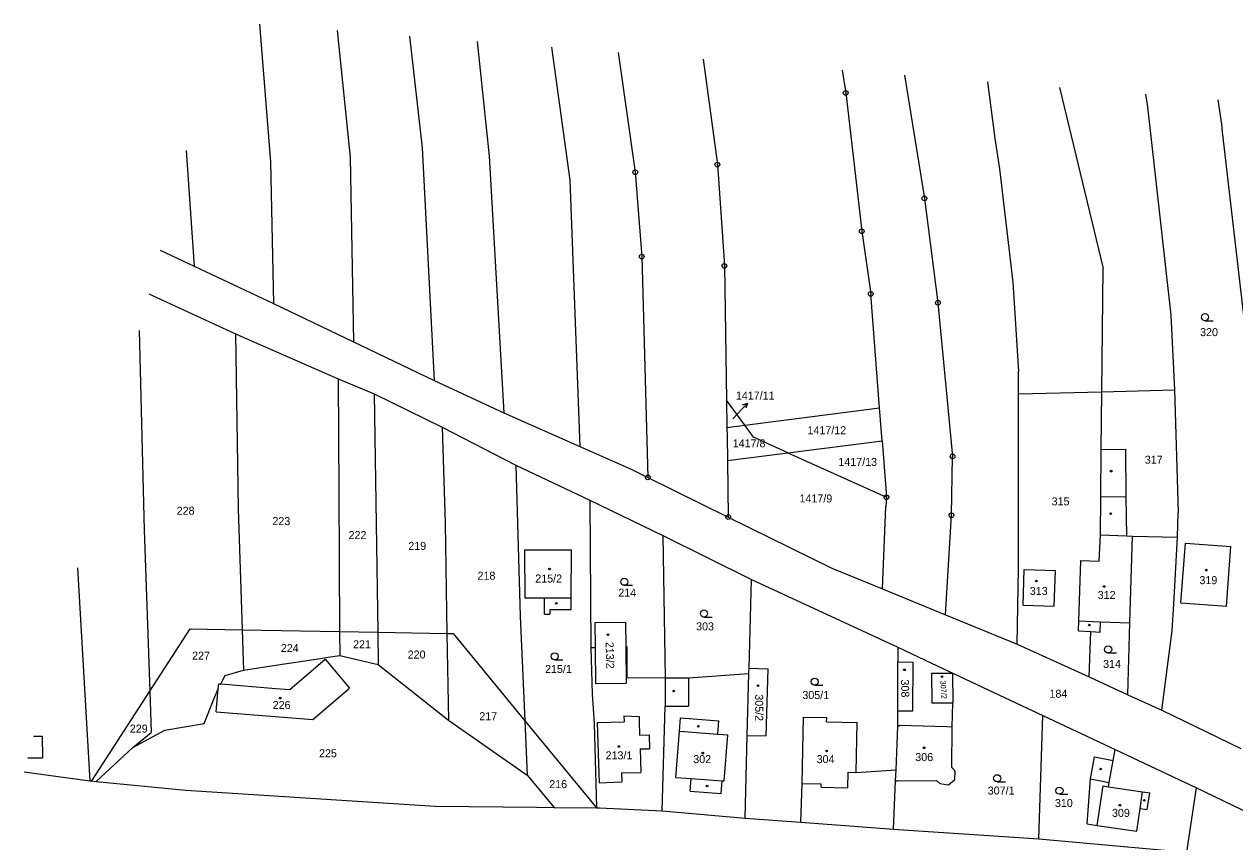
# Model space of a CAD drawing. Extents: x -779596 to -776743, y -1030330 to -1024513.
# Drawn here: x -778442.7 to -778185.6, y -1024686.7 to -1024513 of the extents above; entities that cross this region are included whole.
import ezdxf

# ---------------------------------------------------------------- set-up
doc = ezdxf.new("R2010")
doc.units = 0
for name, color, linetype in [('hranice parcel', 7, 'Continuous'), ('hranice vnitřní', 7, 'Continuous'), ('kultura', 7, 'Continuous'), ('Kód', 7, 'Continuous'), ('č_ parcel šipka', 7, 'Continuous'), ('č_pacel stav_', 7, 'Continuous'), ('č_parcel poz_', 7, 'Continuous')]:
    doc.layers.add(name, color=color, linetype=linetype)

msp = doc.modelspace()

# ---------------------------------------------------------------- linework, layer by layer
at = {"layer": 'hranice parcel'}
for points in [[(-778392.705, -1024513.045), (-778390.39, -1024542.29)], [(-778376.231, -1024514.347), (-778373.47, -1024541.31)], [(-778360.847, -1024515.563), (-778358.14, -1024539.32)], [(-778346.499, -1024516.698), (-778343.96, -1024541.08)], [(-778330.665, -1024517.95), (-778326.79, -1024546.19)], [(-778316.531, -1024519.067), (-778312.92, -1024544.48)], [(-778298.455, -1024520.496), (-778295.47, -1024542.88)], [(-778268.983, -1024522.826), (-778268.21, -1024527.64)], [(-778255.691, -1024523.877), (-778251.5, -1024550.07)], [(-778238.107, -1024525.268), (-778236.5, -1024537.3)], [(-778222.76, -1024526.481), (-778220.29, -1024536.78)], [(-778268.21, -1024527.64), (-778264.81, -1024557.02)], [(-778204.502, -1024527.925), (-778204.18, -1024530.11)], [(-778189.161, -1024529.137), (-778188.41, -1024534.26)], [(-778204.18, -1024530.11), (-778203.49, -1024536.23)], [(-778188.41, -1024534.26), (-778188.22, -1024535.94)], [(-778220.29, -1024536.78), (-778213.54, -1024564.92)], [(-778203.49, -1024536.23), (-778199.13, -1024574.86)], [(-778188.22, -1024535.94), (-778183.2, -1024579.2)], [(-778358.14, -1024539.32), (-778355.63, -1024588.71)], [(-778236.5, -1024537.3), (-778235.57, -1024543.74)], [(-778408.287, -1024539.875), (-778406.63, -1024564.47)], [(-778390.39, -1024542.29), (-778389.76, -1024572.36)], [(-778373.47, -1024541.31), (-778372.78, -1024580.53)], [(-778343.96, -1024541.08), (-778340.79, -1024595.63)], [(-778312.92, -1024544.48), (-778311.52, -1024562.41)], [(-778295.47, -1024542.88), (-778293.97, -1024564.41)], [(-778235.57, -1024543.74), (-778232.74, -1024567.87)], [(-778326.79, -1024546.19), (-778324.68, -1024602.76)], [(-778251.5, -1024550.07), (-778248.62, -1024572.23)], [(-778264.81, -1024557.02), (-778262.89, -1024570.33)], [(-778413.816, -1024561.081), (-778406.63, -1024564.47)], [(-778311.52, -1024562.41), (-778310.23, -1024609.34)], [(-778406.63, -1024564.47), (-778389.76, -1024572.36)], [(-778293.97, -1024564.41), (-778293.53, -1024592.92)], [(-778213.8, -1024591.11), (-778213.54, -1024564.92)], [(-778232.74, -1024567.87), (-778231.48, -1024586.81)], [(-778416.221, -1024570.306), (-778397.8, -1024578.83)], [(-778261.03, -1024594.54), (-778262.89, -1024570.33)], [(-778389.76, -1024572.36), (-778372.78, -1024580.53)], [(-778248.62, -1024572.23), (-778245.52, -1024604.88)], [(-778199.13, -1024574.86), (-778198.39, -1024590.74)], [(-778418.257, -1024578.115), (-778417.19, -1024620.46)], [(-778397.8, -1024578.83), (-778375.98, -1024588.38)], [(-778397.8, -1024578.83), (-778397.23, -1024616.03)], [(-778372.78, -1024580.53), (-778355.63, -1024588.71)], [(-778375.98, -1024588.38), (-778368.34, -1024591.54)], [(-778375.98, -1024588.38), (-778375.88, -1024612.38)], [(-778231.49, -1024591.54), (-778231.48, -1024586.81)], [(-778355.63, -1024588.71), (-778340.79, -1024595.63)], [(-778231.49, -1024591.54), (-778213.8, -1024591.11)], [(-778213.92, -1024603.42), (-778213.8, -1024591.11)], [(-778213.8, -1024591.11), (-778198.39, -1024590.74)], [(-778198.39, -1024590.74), (-778197.61, -1024616.77)], [(-778368.34, -1024591.54), (-778353.89, -1024598.64)], [(-778368.34, -1024591.54), (-778367.58, -1024642.22)], [(-778293.53, -1024592.92), (-778293.44, -1024598.71)], [(-778289.65, -1024598.22), (-778293.53, -1024592.92)], [(-778231.52, -1024628.69), (-778231.49, -1024591.54)], [(-778340.79, -1024595.63), (-778324.68, -1024602.76)], [(-778289.65, -1024598.22), (-778261.03, -1024594.54)], [(-778260.49, -1024601.52), (-778261.03, -1024594.54)], [(-778353.89, -1024598.64), (-778353.31, -1024619.12)], [(-778353.89, -1024598.64), (-778338.28, -1024606.71)], [(-778293.44, -1024598.71), (-778289.65, -1024598.22)], [(-778293.44, -1024598.71), (-778293.41, -1024600.68)], [(-778287.78, -1024600.77), (-778289.65, -1024598.22)], [(-778293.41, -1024600.68), (-778293.34, -1024605.71)], [(-778280.48, -1024604.07), (-778287.78, -1024600.77)], [(-778324.68, -1024602.76), (-778313.75, -1024607.6)], [(-778280.48, -1024604.07), (-778260.49, -1024601.52)], [(-778260.49, -1024601.52), (-778259.57, -1024613.53)], [(-778214.01, -1024613.48), (-778213.92, -1024603.42)], [(-778213.92, -1024603.42), (-778208.8, -1024603.35)], [(-778208.8, -1024603.35), (-778208.67, -1024613.39)], [(-778293.34, -1024605.71), (-778280.48, -1024604.07)], [(-778293.34, -1024605.71), (-778293.15, -1024617.76)], [(-778280.48, -1024604.07), (-778259.57, -1024613.53)], [(-778245.75, -1024617.35), (-778245.52, -1024604.88)], [(-778338.28, -1024606.71), (-778337.36, -1024638.78)], [(-778338.28, -1024606.71), (-778322.59, -1024614.13)], [(-778313.75, -1024607.6), (-778310.23, -1024609.34)], [(-778310.23, -1024609.34), (-778293.15, -1024617.76)], [(-778375.88, -1024612.38), (-778375.71, -1024642.07)], [(-778322.59, -1024614.13), (-778322.31, -1024645.48)], [(-778322.59, -1024614.13), (-778307.02, -1024621.63)], [(-778259.57, -1024613.53), (-778259.66, -1024615.51)], [(-778214.08, -1024621.53), (-778214.01, -1024613.48)], [(-778208.67, -1024613.39), (-778208.56, -1024621.75)], [(-778397.23, -1024616.03), (-778396.38, -1024641.7)], [(-778260.41, -1024633.02), (-778259.66, -1024615.51)], [(-778197.76, -1024622.01), (-778197.61, -1024616.77)], [(-778353.31, -1024619.12), (-778352.9, -1024642.49)], [(-778293.15, -1024617.76), (-778271.16, -1024628.6)], [(-778247, -1024638.53), (-778245.75, -1024617.35)], [(-778417.19, -1024620.46), (-778416.02, -1024654.75)], [(-778307.02, -1024621.63), (-778306.57, -1024651.92)], [(-778307.02, -1024621.63), (-778288.24, -1024631.01)], [(-778214.36, -1024627.12), (-778214.08, -1024621.53)], [(-778208.56, -1024621.75), (-778207.26, -1024621.8)], [(-778207.26, -1024621.8), (-778197.76, -1024622.01)], [(-778198.51, -1024636.22), (-778197.76, -1024622.01)], [(-778197.03, -1024635.95), (-778196.06, -1024623.28)], [(-778196.06, -1024623.28), (-778186.37, -1024624.02)], [(-778187.34, -1024636.69), (-778186.37, -1024624.02)], [(-778336.43, -1024624.71), (-778326.47, -1024624.71)], [(-778336.43, -1024624.71), (-778336.39, -1024634.9)], [(-778326.49, -1024634.94), (-778326.47, -1024624.71)], [(-778218.66, -1024639.81), (-778218.23, -1024627.01)], [(-778218.23, -1024627.01), (-778214.36, -1024627.12)], [(-778431.401, -1024628.529), (-778428.73, -1024673.75)], [(-778271.16, -1024628.6), (-778260.41, -1024633.02)], [(-778231.82, -1024644.76), (-778231.52, -1024628.69)], [(-778230.52, -1024636.48), (-778230.27, -1024628.89)], [(-778230.27, -1024628.89), (-778223.67, -1024629.11)], [(-778223.93, -1024636.7), (-778223.67, -1024629.11)], [(-778288.74, -1024649.86), (-778288.24, -1024631.01)], [(-778288.24, -1024631.01), (-778257.14, -1024645.38)], [(-778260.41, -1024633.02), (-778247, -1024638.53)], [(-778336.39, -1024634.9), (-778332.19, -1024634.92)], [(-778332.2, -1024638.35), (-778332.19, -1024634.92)], [(-778331.03, -1024637.35), (-778326.5, -1024637.39)], [(-778331.03, -1024637.35), (-778331.03, -1024638.36)], [(-778326.5, -1024637.39), (-778326.49, -1024634.94)], [(-778230.52, -1024636.48), (-778223.93, -1024636.7)], [(-778198.86, -1024641.89), (-778198.51, -1024636.22)], [(-778197.03, -1024635.95), (-778187.34, -1024636.69)], [(-778337.36, -1024638.78), (-778336.37, -1024661.01)], [(-778332.2, -1024638.35), (-778331.03, -1024638.36)], [(-778247, -1024638.53), (-778231.82, -1024644.76)], [(-778218.74, -1024641.92), (-778218.66, -1024639.81)], [(-778214.18, -1024642.17), (-778214.1, -1024639.97)], [(-778214.1, -1024639.97), (-778207.88, -1024640.2)], [(-778416.02, -1024654.75), (-778407.48, -1024641.5)], [(-778407.48, -1024641.5), (-778396.38, -1024641.7)], [(-778396.38, -1024641.7), (-778396.16, -1024648.28)], [(-778396.38, -1024641.7), (-778375.71, -1024642.07)], [(-778375.71, -1024642.07), (-778375.68, -1024647.17)], [(-778375.71, -1024642.07), (-778367.58, -1024642.22)], [(-778367.58, -1024642.22), (-778367.48, -1024649.05)], [(-778367.58, -1024642.22), (-778352.9, -1024642.49)], [(-778352.9, -1024642.49), (-778352.58, -1024660.91)], [(-778352.9, -1024642.49), (-778351.56, -1024642.51)], [(-778351.56, -1024642.51), (-778336.37, -1024661.01)], [(-778321.46, -1024640.12), (-778314.96, -1024640.06)], [(-778321.46, -1024640.12), (-778321.41, -1024645.45)], [(-778314.96, -1024640.06), (-778314.91, -1024645.26)], [(-778218.74, -1024641.92), (-778216.12, -1024642.06)], [(-778216.5, -1024651.71), (-778216.12, -1024642.06)], [(-778216.12, -1024642.06), (-778214.18, -1024642.17)], [(-778208.28, -1024655.49), (-778207.88, -1024640.2)], [(-778201.09, -1024658.8), (-778198.86, -1024641.89)], [(-778231.82, -1024644.76), (-778216.5, -1024651.71)], [(-778379.75, -1024647.78), (-778378.11, -1024647.54)], [(-778378.11, -1024647.54), (-778375.68, -1024647.17)], [(-778375.68, -1024647.17), (-778367.48, -1024649.05)], [(-778322.31, -1024645.48), (-778321.41, -1024645.45)], [(-778322.31, -1024645.48), (-778322.06, -1024655.36)], [(-778321.41, -1024645.45), (-778321.34, -1024653.12)], [(-778314.91, -1024645.26), (-778314.73, -1024645.25)], [(-778314.91, -1024645.26), (-778314.84, -1024653.06)], [(-778314.73, -1024645.25), (-778314.7, -1024651.85)], [(-778257.14, -1024645.38), (-778257.14, -1024648.53)], [(-778257.14, -1024645.38), (-778249.96, -1024648.76)], [(-778400.02, -1024651.42), (-778396.09, -1024650.24)], [(-778396.16, -1024648.28), (-778396.09, -1024650.24)], [(-778396.09, -1024650.24), (-778388.84, -1024649.15)], [(-778388.84, -1024649.15), (-778379.75, -1024647.78)], [(-778386.27, -1024654.38), (-778378.77, -1024647.92)], [(-778378.77, -1024647.92), (-778373.57, -1024654.08)], [(-778367.48, -1024649.05), (-778352.58, -1024660.91)], [(-778288.77, -1024651), (-778288.74, -1024649.86)], [(-778288.74, -1024649.86), (-778284.7, -1024649.97)], [(-778285.07, -1024664.24), (-778284.7, -1024649.97)], [(-778257.15, -1024658.91), (-778257.14, -1024648.53)], [(-778257.14, -1024648.53), (-778253.91, -1024648.54)], [(-778253.92, -1024658.92), (-778253.91, -1024648.54)], [(-778249.96, -1024648.76), (-778232.05, -1024657.19)], [(-778400.94, -1024653.21), (-778400.57, -1024652.49)], [(-778400.57, -1024652.49), (-778400.02, -1024651.42)], [(-778314.7, -1024651.85), (-778306.57, -1024651.92)], [(-778306.57, -1024651.92), (-778301.59, -1024651.92)], [(-778306.57, -1024651.92), (-778306.56, -1024657.92)], [(-778301.59, -1024651.92), (-778288.77, -1024651)], [(-778289.12, -1024664.14), (-778288.77, -1024651)], [(-778249.95, -1024650.89), (-778245.5, -1024650.88)], [(-778249.95, -1024650.89), (-778249.92, -1024657.19)], [(-778245.5, -1024650.88), (-778245.47, -1024657.18)], [(-778216.5, -1024651.71), (-778208.28, -1024655.49)], [(-778428.3, -1024673.81), (-778416.02, -1024654.75)], [(-778416.02, -1024654.75), (-778415.72, -1024663.49)], [(-778402.4, -1024656.44), (-778401.72, -1024654.73)], [(-778401.93, -1024659.12), (-778401.48, -1024654.27)], [(-778401.72, -1024654.73), (-778401.48, -1024654.27)], [(-778401.48, -1024654.27), (-778401.38, -1024653.18)], [(-778401.38, -1024653.18), (-778400.94, -1024653.21)], [(-778400.94, -1024653.21), (-778389.23, -1024654.14)], [(-778389.23, -1024654.14), (-778386.27, -1024654.38)], [(-778381.38, -1024660.75), (-778373.57, -1024654.08)], [(-778322.06, -1024655.36), (-778321.66, -1024661.6)], [(-778321.34, -1024653.12), (-778314.84, -1024653.06)], [(-778404.44, -1024661.63), (-778402.4, -1024656.44)], [(-778307.2, -1024680.18), (-778306.56, -1024657.92)], [(-778249.92, -1024657.19), (-778245.47, -1024657.18)], [(-778232.05, -1024657.19), (-778226.36, -1024659.87)], [(-778208.28, -1024655.49), (-778201.09, -1024658.8)], [(-778401.93, -1024659.12), (-778381.38, -1024660.75)], [(-778277.46, -1024674.33), (-778277.14, -1024660.24)], [(-778277.14, -1024660.24), (-778272.23, -1024660.35)], [(-778272.25, -1024661.28), (-778272.23, -1024660.35)], [(-778257.16, -1024662.22), (-778257.15, -1024658.91)], [(-778257.15, -1024658.91), (-778253.92, -1024658.92)], [(-778227.18, -1024686.07), (-778226.36, -1024659.87)], [(-778226.36, -1024659.87), (-778210.96, -1024667.11)], [(-778201.09, -1024658.8), (-778184.31, -1024666.91)], [(-778419.66, -1024666.7), (-778412.84, -1024663.02)], [(-778412.84, -1024663.02), (-778404.44, -1024661.63)], [(-778352.58, -1024660.91), (-778335.85, -1024672.61)], [(-778336.37, -1024661.01), (-778335.85, -1024672.61)], [(-778336.37, -1024661.01), (-778321.16, -1024679.52)], [(-778321.66, -1024661.6), (-778321.16, -1024679.52)], [(-778272.25, -1024661.28), (-778265.77, -1024661.42)], [(-778266.01, -1024672), (-778265.77, -1024661.42)], [(-778257.52, -1024671.47), (-778257.16, -1024662.22)], [(-778257.16, -1024662.22), (-778256.78, -1024661.98)], [(-778256.78, -1024661.98), (-778246.75, -1024662.26)], [(-778246.75, -1024662.26), (-778245.6, -1024662.29)], [(-778245.67, -1024670.92), (-778245.6, -1024662.29)], [(-778440.726, -1024664.294), (-778438.9, -1024664.27)], [(-778438.9, -1024664.27), (-778438.84, -1024668.88)], [(-778419.66, -1024666.7), (-778415.72, -1024663.49)], [(-778289.59, -1024681.69), (-778289.12, -1024664.14)], [(-778289.12, -1024664.14), (-778285.07, -1024664.24)], [(-778427.42, -1024673.93), (-778419.66, -1024666.7)], [(-778210.96, -1024667.11), (-778193.66, -1024675.24)], [(-778441.932, -1024668.921), (-778438.84, -1024668.88)], [(-778216.2, -1024673.39), (-778215.35, -1024668.71)], [(-778215.35, -1024668.71), (-778211.38, -1024669.43)], [(-778212.23, -1024674.11), (-778211.38, -1024669.43)], [(-778442.698, -1024671.857), (-778428.73, -1024673.75)], [(-778335.85, -1024672.61), (-778330.14, -1024679.43)], [(-778266.01, -1024672), (-778257.52, -1024671.47)], [(-778257.61, -1024673.78), (-778257.52, -1024671.47)], [(-778245.67, -1024670.92), (-778244.99, -1024671.74)], [(-778245.05, -1024673.47), (-778244.99, -1024671.74)], [(-778216.94, -1024682.94), (-778216.2, -1024673.39)], [(-778428.73, -1024673.75), (-778428.3, -1024673.81)], [(-778428.3, -1024673.81), (-778427.42, -1024673.93)], [(-778427.42, -1024673.93), (-778408.4, -1024675.76)], [(-778408.4, -1024675.76), (-778355.44, -1024679.19)], [(-778277.71, -1024682.58), (-778277.46, -1024674.33)], [(-778258.02, -1024684.06), (-778257.61, -1024673.78)], [(-778257.61, -1024673.78), (-778257.08, -1024673.78)], [(-778257.08, -1024673.78), (-778248.91, -1024673.74)], [(-778248.91, -1024673.74), (-778248.21, -1024674.37)], [(-778248.21, -1024674.37), (-778246.34, -1024674.64)], [(-778246.34, -1024674.64), (-778245.05, -1024673.47)], [(-778212.4, -1024675.03), (-778212.23, -1024674.11)], [(-778212.4, -1024675.03), (-778205.15, -1024676.09)], [(-778195.72, -1024688.95), (-778193.66, -1024675.24)], [(-778193.66, -1024675.24), (-778174.57, -1024684.5)], [(-778205.15, -1024676.09), (-778203.59, -1024676.32)], [(-778204.19, -1024679.87), (-778203.59, -1024676.32)], [(-778355.44, -1024679.19), (-778333.86, -1024679.4)], [(-778333.86, -1024679.4), (-778330.14, -1024679.43)], [(-778330.14, -1024679.43), (-778321.16, -1024679.52)], [(-778321.16, -1024679.52), (-778320.52, -1024679.55)], [(-778320.52, -1024679.55), (-778307.2, -1024680.18)], [(-778307.2, -1024680.18), (-778289.59, -1024681.69)], [(-778206.38, -1024684.48), (-778205.67, -1024679.66)], [(-778205.67, -1024679.66), (-778204.19, -1024679.87)], [(-778289.59, -1024681.69), (-778277.71, -1024682.58)], [(-778277.71, -1024682.58), (-778258.02, -1024684.06)], [(-778216.94, -1024682.94), (-778214.77, -1024683.26)], [(-778214.77, -1024683.26), (-778206.38, -1024684.48)], [(-778258.02, -1024684.06), (-778227.18, -1024686.07)], [(-778227.18, -1024686.07), (-778195.72, -1024688.95)]]:
    msp.add_lwpolyline(points, dxfattribs=at)
at = {"layer": 'hranice vnitřní'}
for points in [[(-778214.01, -1024613.48), (-778208.67, -1024613.39)], [(-778214.08, -1024621.53), (-778208.56, -1024621.75)], [(-778207.88, -1024640.2), (-778207.26, -1024621.8)], [(-778332.19, -1024634.92), (-778326.49, -1024634.94)], [(-778218.66, -1024639.81), (-778214.1, -1024639.97)], [(-778301.59, -1024651.92), (-778301.58, -1024657.92)], [(-778306.56, -1024657.92), (-778301.58, -1024657.92)], [(-778245.6, -1024662.29), (-778245.47, -1024657.18)], [(-778315.31, -1024660.01), (-778312.1, -1024660.09)], [(-778315.31, -1024660.01), (-778315.28, -1024661.22)], [(-778312.1, -1024660.09), (-778312.07, -1024661.12)], [(-778303.54, -1024663.26), (-778303.33, -1024660.37)], [(-778303.33, -1024660.37), (-778295.15, -1024661.02)], [(-778320.99, -1024661.39), (-778315.28, -1024661.22)], [(-778320.99, -1024661.39), (-778320.66, -1024672.25)], [(-778312.07, -1024661.12), (-778311.98, -1024664.06)], [(-778295.36, -1024663.86), (-778295.15, -1024661.02)], [(-778311.98, -1024664.06), (-778309.96, -1024664)], [(-778309.96, -1024664), (-778309.87, -1024666.95)], [(-778304.26, -1024673.06), (-778303.54, -1024663.26)], [(-778303.54, -1024663.26), (-778295.36, -1024663.86)], [(-778295.36, -1024663.86), (-778293.27, -1024664.02)], [(-778293.99, -1024673.81), (-778293.27, -1024664.02)], [(-778311.89, -1024667.01), (-778309.87, -1024666.95)], [(-778311.89, -1024667.01), (-778311.73, -1024671.98)], [(-778211.38, -1024669.43), (-778210.96, -1024667.11)], [(-778320.66, -1024672.25), (-778320.6, -1024674.18)], [(-778315.82, -1024672.1), (-778311.73, -1024671.98)], [(-778315.82, -1024672.1), (-778315.76, -1024673.98)], [(-778304.26, -1024673.06), (-778301.02, -1024673.29)], [(-778301.22, -1024675.99), (-778301.02, -1024673.29)], [(-778301.02, -1024673.29), (-778294.44, -1024673.78)], [(-778267.78, -1024675.26), (-778267.71, -1024671.96)], [(-778267.71, -1024671.96), (-778266.01, -1024672)], [(-778216.2, -1024673.39), (-778212.23, -1024674.11)], [(-778320.6, -1024674.18), (-778315.76, -1024673.98)], [(-778301.22, -1024675.99), (-778294.64, -1024676.47)], [(-778294.64, -1024676.47), (-778294.44, -1024673.78)], [(-778294.44, -1024673.78), (-778293.99, -1024673.81)], [(-778277.46, -1024674.33), (-778273.41, -1024674.42)], [(-778273.42, -1024675.13), (-778273.41, -1024674.42)], [(-778273.42, -1024675.13), (-778267.78, -1024675.26)], [(-778214.77, -1024683.26), (-778213.54, -1024674.86)], [(-778213.54, -1024674.86), (-778212.4, -1024675.03)], [(-778205.67, -1024679.66), (-778205.15, -1024676.09)]]:
    msp.add_lwpolyline(points, dxfattribs=at)
at = {"layer": 'kultura'}
for points in [[(-778191.89, -1024576.03), (-778190.14, -1024576.03)], [(-778315.23, -1024632.25), (-778313.48, -1024632.25)], [(-778298.31, -1024638.99), (-778296.56, -1024638.99)], [(-778212.46, -1024646.62), (-778210.71, -1024646.62)], [(-778330.04, -1024648.08), (-778328.29, -1024648.08)], [(-778274.81, -1024653.47), (-778273.06, -1024653.47)], [(-778236.03, -1024673.98), (-778234.28, -1024673.98)], [(-778222.8, -1024676.63), (-778221.05, -1024676.63)]]:
    msp.add_lwpolyline(points, dxfattribs=at)
for centre, radius in [((-778191.89, -1024575.28), 0.75), ((-778211.83, -1024607.98), 0.175), ((-778211.94, -1024617.04), 0.175), ((-778331.12, -1024628.78), 0.175), ((-778191.62, -1024629.02), 0.175), ((-778315.23, -1024631.5), 0.75), ((-778227.73, -1024631.34), 0.175), ((-778213.31, -1024632.5), 0.175), ((-778329.68, -1024636.09), 0.175), ((-778298.31, -1024638.24), 0.75), ((-778216.46, -1024640.71), 0.175), ((-778318.69, -1024642.76), 0.175), ((-778212.46, -1024645.87), 0.75), ((-778330.04, -1024647.33), 0.75), ((-778255.73, -1024650.2), 0.175), ((-778274.81, -1024652.72), 0.75), ((-778247.74, -1024651.66), 0.175), ((-778304.75, -1024654.71), 0.175), ((-778286.82, -1024653.58), 0.175), ((-778388.34, -1024656.21), 0.175), ((-778299.5, -1024662.18), 0.175), ((-778316.41, -1024666.49), 0.175), ((-778298.57, -1024667.89), 0.175), ((-778272.25, -1024667.43), 0.175), ((-778251.53, -1024666.76), 0.175), ((-778236.03, -1024673.23), 0.75), ((-778214.06, -1024671.27), 0.175), ((-778297.64, -1024674.89), 0.175), ((-778222.8, -1024675.88), 0.75), ((-778204.76, -1024677.94), 0.175), ((-778209.98, -1024678.96), 0.175)]:
    msp.add_circle(centre, radius, dxfattribs=at)
at = {"layer": 'Kód'}
for centre, radius in [((-778268.21, -1024527.64), 0.5), ((-778268.21, -1024527.64), 0.032), ((-778312.92, -1024544.48), 0.5), ((-778312.92, -1024544.48), 0.032), ((-778295.47, -1024542.88), 0.5), ((-778295.47, -1024542.88), 0.032), ((-778251.5, -1024550.07), 0.5), ((-778251.5, -1024550.07), 0.032), ((-778264.81, -1024557.02), 0.5), ((-778264.81, -1024557.02), 0.032), ((-778311.52, -1024562.41), 0.5), ((-778311.52, -1024562.41), 0.032), ((-778293.97, -1024564.41), 0.5), ((-778293.97, -1024564.41), 0.032), ((-778262.89, -1024570.33), 0.5), ((-778262.89, -1024570.33), 0.032), ((-778248.62, -1024572.23), 0.5), ((-778248.62, -1024572.23), 0.032), ((-778245.52, -1024604.88), 0.5), ((-778245.52, -1024604.88), 0.032), ((-778310.23, -1024609.34), 0.5), ((-778310.23, -1024609.34), 0.032), ((-778259.57, -1024613.53), 0.5), ((-778259.57, -1024613.53), 0.032), ((-778245.75, -1024617.35), 0.5), ((-778293.15, -1024617.76), 0.5), ((-778293.15, -1024617.76), 0.032), ((-778245.75, -1024617.35), 0.032)]:
    msp.add_circle(centre, radius, dxfattribs=at)
at = {"layer": 'č_ parcel šipka'}
for points in [[(-778291.13, -1024595.72), (-778289.077, -1024593.534)], [(-778290.126, -1024593.92), (-778289.077, -1024593.534), (-778289.397, -1024594.605)], [(-778292.18, -1024596.85), (-778291.13, -1024595.72)]]:
    msp.add_lwpolyline(points, dxfattribs=at)

# ---------------------------------------------------------------- texts
for s, p in [('1417/11', (-778291.536, -1024592.78)), ('184', (-778224.92, -1024656.13))]:
    msp.add_text(s, height=1.7, dxfattribs=at).set_placement(p)
at = {"layer": 'č_pacel stav_'}
for s, p in [('215/2', (-778334.15, -1024631.65)), ('319', (-778193.07, -1024632)), ('313', (-778229.11, -1024634.3)), ('312', (-778214.68, -1024635.14)), ('226', (-778389.92, -1024658.53)), ('213/1', (-778319.21, -1024669.22)), ('302', (-778300.58, -1024670.02)), ('304', (-778274.38, -1024670.02)), ('306', (-778253.43, -1024669.59)), ('309', (-778211.64, -1024681.44))]:
    msp.add_text(s, height=1.7, dxfattribs=at).set_placement(p)
for s, height, rotation, p in [('213/2', 1.7, 271.60216, (-778319.205, -1024644.284)), ('308', 1.7, 272.20216, (-778256.503, -1024652.292)), ('307/2', 1.14, 274.10218, (-778248.117, -1024652.505)), ('305/2', 1.7, 270.00215, (-778287.431, -1024655.41))]:
    msp.add_text(s, height=height, rotation=rotation, dxfattribs=at).set_placement(p)
at = {"layer": 'č_parcel poz_'}
for s, height, p in [('320', 1.7, (-778192.93, -1024579.31)), ('1417/11', 0.1, (-778292.213, -1024596.65)), ('1417/12', 1.7, (-778276.316, -1024600.15)), ('1417/8', 1.7, (-778292.209, -1024602.93)), ('1417/13', 1.7, (-778269.766, -1024606.88)), ('317', 1.7, (-778204.67, -1024606.41)), ('1417/9', 1.7, (-778278.02, -1024614.65)), ('315', 1.7, (-778224.47, -1024615.26)), ('228', 1.7, (-778410.31, -1024617.25)), ('223', 1.7, (-778389.98, -1024619.45)), ('222', 1.7, (-778373.8, -1024622.42)), ('219', 1.7, (-778361.11, -1024624.72)), ('218', 1.7, (-778346.41, -1024631.06)), ('214', 1.7, (-778316.51, -1024634.66)), ('303', 1.7, (-778299.98, -1024641.82)), ('224', 1.7, (-778388.18, -1024646.42)), ('221', 1.7, (-778372.85, -1024645.64)), ('227', 1.7, (-778407.04, -1024648.04)), ('220', 1.7, (-778361.25, -1024647.8)), ('215/1', 1.7, (-778332.07, -1024650.87)), ('314', 1.7, (-778213.53, -1024649.79)), ('305/1', 1.7, (-778277.41, -1024656.41)), ('217', 1.7, (-778346.03, -1024660.9)), ('229', 1.7, (-778420.27, -1024663.53)), ('225', 1.7, (-778380.07, -1024668.77)), ('216', 1.7, (-778331.18, -1024675.34)), ('307/1', 1.7, (-778238.04, -1024676.7)), ('310', 1.7, (-778223.77, -1024679.34))]:
    msp.add_text(s, height=height, dxfattribs=at).set_placement(p)

doc.saveas('drawing.dxf')
